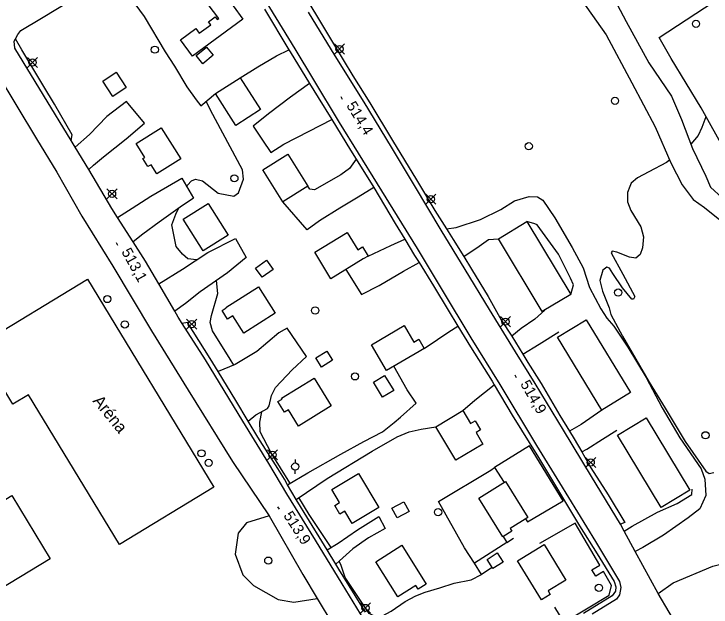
# Model space of a CAD drawing. Extents: x 347312 to 350503, y 6073086 to 6076432.
# Drawn here: x 349011.5 to 349205.5, y 6075010.1 to 6075175 of the extents above; entities that cross this region are included whole.
import ezdxf

# ---------------------------------------------------------------- set-up
doc = ezdxf.new("R2010")
doc.units = 0
for name, color, linetype in [('Level 19', 7, 'Continuous'), ('Level 2', 7, 'Continuous'), ('Level 21', 7, 'Continuous'), ('Level 22', 7, 'Continuous'), ('Level 3', 7, 'Continuous'), ('Level 31', 7, 'Continuous'), ('Level 36', 7, 'Continuous'), ('Level 37', 7, 'Continuous'), ('Level 52', 7, 'Continuous'), ('Level 56', 7, 'Continuous')]:
    doc.layers.add(name, color=color, linetype=linetype)

msp = doc.modelspace()

# ---------------------------------------------------------------- linework, layer by layer
at = {"layer": 'Level 19'}
for points in [[(349039.39, 6075186.17), (349042.84, 6075181.1), (349047.72, 6075174.31), (349053.65, 6075164.43), (349056.2, 6075160.45), (349059.59, 6075154.72), (349062.26, 6075151.14), (349063.51, 6075149.44), (349067.6, 6075152.85)], [(349209.6, 6075136.54), (349202.71, 6075148.87), (349194.37, 6075162.59), (349191.02, 6075168.47), (349208.81, 6075180.12)], [(349074.48, 6075157.27), (349079.36, 6075160.32), (349084.57, 6075163.34), (349088.06, 6075165)], [(349093.79, 6075155.68), (349088.51, 6075151.83), (349082.34, 6075147.24), (349078.09, 6075143.8), (349080.72, 6075139.89), (349082.98, 6075136.44), (349086.65, 6075138.77), (349093.64, 6075142.37), (349099.94, 6075145.64)], [(349032.33, 6075131.73), (349033.67, 6075133), (349036.46, 6075135.29), (349042.75, 6075140.29), (349047.86, 6075144.67), (349042.81, 6075150.62), (349037.42, 6075146.53), (349032.57, 6075141.51), (349028.6, 6075138)], [(349106.72, 6075134.63), (349104.89, 6075132.03), (349102.51, 6075130.25), (349095.14, 6075126.1), (349093.9, 6075126.3), (349093.3, 6075127.09)], [(349040.39, 6075118.39), (349044.42, 6075121.02), (349049.66, 6075124.37), (349054.26, 6075127.03), (349058.25, 6075129.33), (349061.49, 6075123.79), (349057.81, 6075121.3), (349051.93, 6075117.09), (349047.43, 6075113.75), (349044.71, 6075111.64)], [(349111.62, 6075126.78), (349107.34, 6075124.02), (349102.18, 6075120.96), (349096.56, 6075117.44), (349093.09, 6075114.97), (349086.34, 6075122.72)], [(349131.86, 6075115.29), (349134.57, 6075115.67), (349141.35, 6075117.87), (349146.98, 6075120.64), (349150.77, 6075123.08), (349154.87, 6075124.24), (349157.2, 6075124.15), (349158.73, 6075123.22), (349162.01, 6075118.35), (349166.81, 6075110.11), (349169.93, 6075104.42), (349171.71, 6075098.91), (349174.86, 6075093.02), (349176.52, 6075090.38), (349178.42, 6075088.22), (349182.35, 6075082.39), (349187.44, 6075073.88), (349191.93, 6075065.47), (349196.79, 6075057.15), (349202.78, 6075048.56), (349203.75, 6075045.66), (349204.01, 6075041.08), (349202.33, 6075037.38), (349199.11, 6075034.89), (349192.28, 6075030.04), (349186.48, 6075026.67), (349184.42, 6075025.55)], [(349166.44, 6075096.98), (349167.21, 6075099.69), (349166.38, 6075101.51), (349163.05, 6075108.17), (349157.14, 6075116.39), (349156.42, 6075116.62), (349154.21, 6075117.27)], [(349051.84, 6075099.94), (349058.39, 6075104.08), (349065.47, 6075108.68), (349073.14, 6075112.56), (349076.15, 6075107.29), (349070.92, 6075102.98), (349063.3, 6075097.77), (349059.23, 6075094.48), (349056.29, 6075092.32)], [(349110.06, 6075107.69), (349116.35, 6075110.63), (349120.29, 6075112.34)], [(349136.69, 6075107.56), (349141, 6075110.48), (349143.55, 6075112.31), (349146.32, 6075112.52)], [(349103.86, 6075103.92), (349108.26, 6075097.01), (349113.11, 6075099.52), (349119.91, 6075103.49), (349124.26, 6075105.86)], [(349159.26, 6075092.66), (349156.49, 6075090.17), (349152.64, 6075087.53), (349150.02, 6075085.4)], [(349125.69, 6075082), (349129.38, 6075084.45), (349132.55, 6075086.62), (349135.06, 6075088.19)], [(349076.7, 6075061.82), (349078.86, 6075063.53), (349082.1, 6075065.27), (349082.58, 6075066.06), (349083.15, 6075068.92), (349084.29, 6075071.1), (349088.96, 6075076.03), (349092.93, 6075079.77), (349087.55, 6075087.68), (349086.74, 6075087.16), (349085.26, 6075086.3), (349079.09, 6075081.17), (349073.05, 6075077.52), (349068.39, 6075075.58)], [(349153.1, 6075080.38), (349157.65, 6075083.23), (349163.18, 6075086.63)], [(349087.67, 6075044.12), (349093.34, 6075047.46), (349102.49, 6075052.6), (349108.92, 6075056.13), (349114.04, 6075058.86), (349117.33, 6075061.43), (349119.12, 6075062.9), (349123.44, 6075066.77), (349120.97, 6075070.46), (349117.26, 6075077.07)], [(349136.42, 6075064.75), (349139.74, 6075067.65), (349145.15, 6075071.89)], [(349175.12, 6075064.87), (349169.38, 6075060.87), (349166.12, 6075059.01)], [(349090.08, 6075040.04), (349098.71, 6075045.82), (349111.22, 6075053.44), (349118.19, 6075057.39), (349121.53, 6075058.81), (349124.82, 6075059.57), (349128.89, 6075060.21)], [(349169.51, 6075053.25), (349170.93, 6075053.98), (349175.29, 6075056.82), (349179.26, 6075059.31)], [(349181.32, 6075031.21), (349183.55, 6075032.63), (349190.59, 6075036.51), (349196.07, 6075038.93), (349200.11, 6075041.42), (349200.24, 6075042.9)], [(349098.66, 6075025.97), (349101.73, 6075027.9), (349107.11, 6075031.59), (349113.06, 6075035.31), (349114.82, 6075031.93), (349110.2, 6075029.32), (349105.79, 6075026.28), (349103.08, 6075023.74), (349101.11, 6075021.99)], [(349110.51, 6075006.68), (349112.84, 6075006.96), (349116.52, 6075008.99), (349120.41, 6075011.67), (349123.34, 6075013.23), (349125.98, 6075014.23), (349130.07, 6075015.47), (349133.99, 6075016.75), (349138.78, 6075017.7), (349141.58, 6075019.12)]]:
    msp.add_lwpolyline(points, dxfattribs=at)
at = {"layer": 'Level 2'}
for points in [[(349059.63, 6075126.97), (349059.79, 6075127.4), (349060.92, 6075128.58), (349062.08, 6075129.1), (349063.98, 6075128.64), (349068.39, 6075125.15), (349072.69, 6075124.34), (349074.01, 6075125.3), (349075.41, 6075129.09), (349075.09, 6075131.66), (349066.19, 6075148.23), (349066.19, 6075148.23), (349065.06, 6075150.73)], [(349204.08, 6075146.43), (349202.88, 6075143.41), (349201.86, 6075141.18), (349199.89, 6075138.83), (349199.85, 6075138.8)], [(349193.97, 6075134.38), (349193.07, 6075133.68), (349188.2, 6075131.08), (349185.06, 6075129.44), (349183.23, 6075127.98), (349182.88, 6075127), (349182.27, 6075125.39), (349182.24, 6075122.81), (349183.16, 6075120.37), (349185.96, 6075115.79), (349186.72, 6075113.07), (349186.37, 6075109.93), (349185.81, 6075108.1)], [(349062.37, 6075106.67), (349059.94, 6075106.91), (349058.4, 6075108.22), (349056.64, 6075110.33), (349055.5, 6075116.34), (349056.54, 6075119.29), (349057.31, 6075120.94)], [(349185.81, 6075108.1), (349184.52, 6075107.12), (349182.81, 6075107.38), (349179.29, 6075108.78), (349178.01, 6075109.02), (349177.69, 6075108.61), (349180.9, 6075102.63), (349184.32, 6075096.42), (349183.9, 6075095.66), (349183.47, 6075095.69), (349180.87, 6075098.82), (349178.17, 6075102.82), (349177.26, 6075104.32), (349176.48, 6075104.59), (349175.34, 6075103.74), (349174.5, 6075100.85), (349175.32, 6075097.92), (349177.1, 6075093.26), (349177.63, 6075091.42), (349180.84, 6075085.44), (349188.3, 6075072.62), (349192.73, 6075065.4), (349198.32, 6075056.09), (349203.99, 6075047.92), (349204.96, 6075047.27), (349206.27, 6075047.47)], [(349072.67, 6075077.36), (349071.7, 6075078.99), (349066.8, 6075086.9), (349066.14, 6075089.25), (349066.46, 6075091.14), (349068.27, 6075097.25), (349067.92, 6075100.93)], [(349088.34, 6075044.51), (349088.29, 6075044.59), (349083.13, 6075052.95), (349080.05, 6075058.79), (349079.95, 6075061.54), (349080.47, 6075064.4)], [(349099.77, 6075026.67), (349093.65, 6075035.84), (349090.79, 6075040.52)], [(349112.84, 6075006.96), (349110.34, 6075008.29), (349103.71, 6075018.35), (349102.46, 6075021.95), (349102.01, 6075022.79)]]:
    msp.add_lwpolyline(points, dxfattribs=at)
at = {"layer": 'Level 21'}
for points in [[(349138.36, 6075246.77), (349138.8, 6075245.14), (349142.78, 6075238.6), (349150.24, 6075226.65), (349156.68, 6075215.85), (349161.32, 6075208.05), (349170.25, 6075193.15), (349175.45, 6075185.04), (349175.98, 6075184.22), (349181.91, 6075172.94), (349188.2, 6075161.42), (349194.46, 6075152.12), (349197.23, 6075145.67), (349200.31, 6075137.58), (349204.08, 6075129.93), (349205.3, 6075126.8), (349208.62, 6075123.88), (349210.81, 6075122.07), (349215.12, 6075119.23), (349217.88, 6075118.43), (349222, 6075117.64), (349229.97, 6075117.37), (349238.17, 6075116.83)], [(349128.46, 6075240.46), (349130.58, 6075240.18), (349132.01, 6075239.09), (349134.17, 6075235.85), (349142.14, 6075223.11), (349146.99, 6075215.24), (349155.29, 6075201.73), (349160.35, 6075193.52), (349166.68, 6075182.95), (349176.32, 6075169.21), (349183.43, 6075155.87), (349189.98, 6075143.59), (349194.29, 6075133.64), (349197.45, 6075127.45), (349200.47, 6075123.44), (349203.71, 6075121.18), (349207.46, 6075118.1), (349211.69, 6075114.81), (349217.07, 6075112.49), (349222.55, 6075112.24), (349226.37, 6075112.72), (349228.81, 6075113.41), (349233.08, 6075113.89), (349239.16, 6075113.46)], [(349071.12, 6075195.41), (349080.85, 6075179.76), (349089.67, 6075165.29), (349094.92, 6075156.69), (349102.06, 6075144.79), (349112.55, 6075127.77), (349123.69, 6075109.79), (349130.67, 6075098.18), (349138.67, 6075084.99), (349146.68, 6075071.97), (349156.94, 6075055.06), (349163.35, 6075044.6), (349173.32, 6075028.31), (349180, 6075017.18), (349180.43, 6075015.57), (349180.01, 6075013.53), (349179.16, 6075012.28), (349172.43, 6075008.13)], [(349109.02, 6075006.58), (349102.87, 6075016.51), (349095.4, 6075028.68), (349087.45, 6075041.61), (349082.44, 6075050), (349075.25, 6075061.74), (349064.83, 6075078.82), (349058.35, 6075088.95), (349057.23, 6075090.7), (349056.29, 6075092.32), (349051.84, 6075099.94), (349048.16, 6075106.26), (349044.71, 6075111.64), (349040.39, 6075118.39), (349038.76, 6075120.95), (349032.33, 6075131.73), (349028.6, 6075138), (349027.48, 6075139.81), (349019.74, 6075152.4), (349011.75, 6075165.48), (349011.55, 6075167.46), (349011.93, 6075168.1), (349012.66, 6075169.32), (349013.49, 6075170.41), (349019.16, 6075173.81), (349033.06, 6075182.26)], [(349199.93, 6074998.26), (349190.82, 6075013.88), (349184.42, 6075025.55), (349181.32, 6075031.21), (349180.25, 6075033.15), (349172.24, 6075046.44), (349164.47, 6075059.26), (349156.55, 6075072.27), (349151.06, 6075081.07), (349143.89, 6075092.82), (349137.03, 6075103.91), (349130.44, 6075114.86), (349123.02, 6075127.27), (349116.57, 6075137.97), (349109.02, 6075150.44), (349100.94, 6075163.38), (349093.53, 6075175.51)], [(349006.74, 6075158.47), (349017.8, 6075140.24), (349023.45, 6075130.97), (349030.43, 6075118.75), (349039.03, 6075104.85), (349049.76, 6075086.94), (349059.98, 6075070.37), (349072.3, 6075050.55), (349082.5, 6075035.46), (349091.89, 6075019.17), (349095.91, 6075012.51), (349104.64, 6074998.02)]]:
    msp.add_lwpolyline(points, dxfattribs=at)
at = {"layer": 'Level 22'}
for points in [[(349091.92, 6075180.9), (349095.45, 6075174.99), (349100.47, 6075166.66), (349105.82, 6075157.84), (349110.57, 6075150.29), (349116.88, 6075139.84), (349123.52, 6075128.92), (349128.63, 6075120.39), (349131.86, 6075115.29), (349133.78, 6075112.27), (349136.69, 6075107.56), (349138.88, 6075104.03), (349143.45, 6075096.43), (349147.19, 6075089.81), (349150.02, 6075085.4), (349153.1, 6075080.38), (349154.49, 6075078.1), (349158.22, 6075072.24), (349163.46, 6075063.38), (349166.12, 6075059.01), (349167.42, 6075056.88), (349169.51, 6075053.25), (349172.06, 6075048.83), (349176.87, 6075041.3), (349181.46, 6075033.59), (349180.25, 6075033.15)], [(349081.2, 6075176.31), (349088.06, 6075165), (349088.39, 6075164.45), (349093.79, 6075155.68), (349096.21, 6075151.74), (349099.94, 6075145.64), (349105.14, 6075137.15), (349106.72, 6075134.63), (349111.62, 6075126.78), (349117.6, 6075116.75), (349120.29, 6075112.34), (349123.01, 6075107.86), (349124.26, 6075105.86), (349128.26, 6075099.45), (349132.36, 6075092.67), (349135.06, 6075088.19), (349138.52, 6075082.44), (349144.56, 6075072.88), (349145.15, 6075071.89), (349150.12, 6075063.45), (349157.45, 6075051.7), (349163.89, 6075041.04), (349168.92, 6075032.7), (349173.79, 6075024.93), (349178.5, 6075017.16), (349178.95, 6075015.71), (349178.92, 6075014.47), (349177.99, 6075013.23), (349170.04, 6075008.27)], [(349027.48, 6075139.81), (349027.7, 6075141.38), (349022.85, 6075149.95), (349019.87, 6075154.81), (349013.72, 6075165.05), (349011.93, 6075168.1)], [(349109.3, 6075008.68), (349101.97, 6075020.59), (349101.11, 6075021.99), (349098.66, 6075025.97), (349092.25, 6075036.37), (349091.27, 6075038.03), (349090.08, 6075040.04), (349087.67, 6075044.12), (349086.78, 6075045.63), (349084.99, 6075048.65), (349079.39, 6075057.3), (349076.7, 6075061.82), (349073.3, 6075067.54), (349068.39, 6075075.58), (349066.17, 6075079.2), (349059.81, 6075089.22), (349058.35, 6075088.95)], [(349190.82, 6075013.88), (349194.93, 6075016.82), (349206.01, 6075021.45), (349212.9, 6075023.23), (349219.87, 6075024), (349228.64, 6075024.32), (349232.8, 6075025.48), (349238.44, 6075026.58), (349243.22, 6075026.89), (349248.41, 6075027.08), (349255.29, 6075027.03), (349259.11, 6075026.77), (349263.41, 6075026.75), (349271.43, 6075028.05), (349277.48, 6075030.18), (349281.65, 6075032.49), (349289.9, 6075036.41), (349292.72, 6075038.17)]]:
    msp.add_lwpolyline(points, dxfattribs=at)
at = {"layer": 'Level 3'}
for p, q in [((349102.44, 6075152.03), (349102.86, 6075151.35)), ((349039.97, 6075111.45), (349040.36, 6075110.75)), ((349150.9, 6075074.66), (349151.3, 6075073.96)), ((349084.88, 6075037.99), (349085.31, 6075037.31))]:
    msp.add_line(p, q, dxfattribs=at)
at = {"layer": 'Level 31'}
for points in [[(349075.24, 6075173.55), (349061.23, 6075163.24), (349057.89, 6075167.78), (349062.16, 6075170.92), (349063.1, 6075169.64), (349066.28, 6075171.98), (349065.67, 6075172.81), (349067.55, 6075174.18), (349068.11, 6075173.42), (349068.53, 6075173.73), (349064.13, 6075179.71), (349068.67, 6075183.05), (349072.8, 6075177.44), (349072.53, 6075177.24), (349075.24, 6075173.55)], [(349066.96, 6075163.53), (349064.08, 6075161.18), (349062.22, 6075163.44), (349065.1, 6075165.8), (349066.96, 6075163.53)], [(349039.07, 6075152.08), (349036.25, 6075156.33), (349039.97, 6075158.8), (349042.79, 6075154.55), (349039.07, 6075152.08)], [(349073.25, 6075144.03), (349067.6, 6075152.85), (349074.48, 6075157.27), (349080.14, 6075148.45), (349073.25, 6075144.03)], [(349045.51, 6075138.94), (349052.52, 6075143.35), (349057.95, 6075134.72), (349051.28, 6075130.52), (349049.67, 6075133.08), (349048.83, 6075132.55), (349047.41, 6075134.81), (349047.91, 6075135.12), (349045.51, 6075138.94)], [(349086.34, 6075122.72), (349080.74, 6075131.65), (349087.7, 6075136.02), (349093.3, 6075127.09), (349086.34, 6075122.72)], [(349065.57, 6075122.28), (349071.11, 6075113.52), (349064.18, 6075109.14), (349058.64, 6075117.9), (349065.57, 6075122.28)], [(349154.21, 6075117.27), (349166.44, 6075096.98), (349158.54, 6075092.23), (349146.32, 6075112.52), (349154.21, 6075117.27)], [(349095.21, 6075108.77), (349104.29, 6075114.28), (349107.23, 6075109.44), (349108.52, 6075110.22), (349110.06, 6075107.69), (349108.71, 6075106.87), (349099.69, 6075101.4), (349095.21, 6075108.77)], [(349083.63, 6075103.99), (349080.56, 6075101.78), (349078.71, 6075104.35), (349081.78, 6075106.56), (349083.63, 6075103.99)], [(349032, 6075101.3), (349067.18, 6075043.47), (349040.89, 6075027.48), (349015.54, 6075069.14), (349011.24, 6075066.52), (349001.41, 6075082.69), (349032, 6075101.3)], [(349079.56, 6075099.11), (349084.19, 6075091.81), (349075.46, 6075086.27), (349072.41, 6075091.07), (349070.98, 6075090.17), (349069.46, 6075092.56), (349070.54, 6075093.25), (349070.48, 6075093.35), (349079.56, 6075099.11)], [(349170.75, 6075089.97), (349183.09, 6075069.73), (349175.12, 6075064.87), (349162.78, 6075085.11), (349170.75, 6075089.97)], [(349111.02, 6075083.02), (349120.1, 6075088.34), (349122.79, 6075083.75), (349124.19, 6075084.57), (349125.69, 6075082), (349124.29, 6075081.18), (349115.21, 6075075.86), (349111.02, 6075083.02)], [(349100.16, 6075078.72), (349097.12, 6075076.84), (349095.54, 6075079.4), (349098.58, 6075081.28), (349100.16, 6075078.72)], [(349117.19, 6075070.29), (349114.07, 6075068.42), (349111.55, 6075072.63), (349114.67, 6075074.5), (349117.19, 6075070.29)], [(349086.02, 6075068.15), (349095.08, 6075073.72), (349099.8, 6075066.04), (349090.66, 6075060.43), (349087.9, 6075064.92), (349086.81, 6075064.25), (349084.99, 6075067.21), (349086.16, 6075067.92), (349086.02, 6075068.15)], [(349134.5, 6075050.9), (349128.89, 6075060.21), (349136.42, 6075064.75), (349138.59, 6075061.15), (349139.83, 6075061.9), (349141.35, 6075059.38), (349140.1, 6075058.62), (349142.02, 6075055.43), (349134.5, 6075050.9)], [(349187.43, 6075062.68), (349199.6, 6075042.56), (349191.63, 6075037.74), (349179.46, 6075057.86), (349187.43, 6075062.68)], [(349103.58, 6075036.72), (349102.25, 6075035.93), (349100.81, 6075038.33), (349102.14, 6075039.13), (349099.97, 6075042.75), (349107.44, 6075047.22), (349113.07, 6075037.82), (349105.6, 6075033.34), (349103.58, 6075036.72)], [(349148.33, 6075044.97), (349154.48, 6075035.03), (349149.55, 6075031.98), (349150.04, 6075031.2), (349147.52, 6075029.64), (349140.89, 6075040.36), (349148.33, 6075044.97)], [(349121.47, 6075036.63), (349118.12, 6075034.87), (349116.67, 6075037.63), (349120.02, 6075039.39), (349121.47, 6075036.63)], [(349118.3, 6075012.96), (349112.18, 6075022.69), (349119.45, 6075027.28), (349126.26, 6075016.47), (349124.01, 6075015.05), (349123.33, 6075016.13), (349118.3, 6075012.96)], [(349159.03, 6075027.47), (349165.05, 6075017.58), (349160.14, 6075014.59), (349160.76, 6075013.57), (349158.28, 6075012.06), (349151.64, 6075022.96), (349159.03, 6075027.47)], [(349147.62, 6075022.56), (349144.8, 6075020.78), (349143.19, 6075023.36), (349146.01, 6075025.13), (349147.62, 6075022.56)]]:
    msp.add_lwpolyline(points, dxfattribs=at)
at = {"layer": 'Level 36'}
for p, q in [((349100.72, 6075163.84), (349103.54, 6075166.66)), ((349100.72, 6075166.66), (349103.54, 6075163.84)), ((349015.28, 6075160.08), (349018.1, 6075162.9)), ((349015.28, 6075162.9), (349018.1, 6075160.08)), ((349037.42, 6075123.59), (349040.24, 6075126.41)), ((349037.42, 6075126.41), (349040.24, 6075123.59)), ((349126.13, 6075122.08), (349128.95, 6075124.9)), ((349126.13, 6075124.9), (349128.95, 6075122.08)), ((349059.58, 6075087.36), (349062.4, 6075090.18)), ((349059.58, 6075090.18), (349062.4, 6075087.36)), ((349146.89, 6075088.03), (349149.71, 6075090.85)), ((349146.89, 6075090.85), (349149.71, 6075088.03)), ((349082.06, 6075051.03), (349084.88, 6075053.85)), ((349082.06, 6075053.85), (349084.88, 6075051.03)), ((349089.79, 6075051.14), (349089.79, 6075050.14)), ((349170.6, 6075048.89), (349173.42, 6075051.71)), ((349170.6, 6075051.71), (349173.42, 6075048.89)), ((349089.79, 6075047.14), (349089.79, 6075048.14)), ((349107.96, 6075008.43), (349110.78, 6075011.25)), ((349107.96, 6075011.25), (349110.78, 6075008.43))]:
    msp.add_line(p, q, dxfattribs=at)
for centre in [(349201.3, 6075172.26), (349050.73, 6075165.07), (349102.13, 6075165.25), (349016.69, 6075161.49), (349178.76, 6075150.85), (349154.77, 6075138.22), (349072.86, 6075129.3), (349038.83, 6075125), (349127.54, 6075123.49), (349179.65, 6075097.54), (349037.51, 6075095.73), (349095.35, 6075092.56), (349148.3, 6075089.44), (349042.39, 6075088.67), (349060.99, 6075088.77), (349106.42, 6075074.23), (349203.95, 6075057.85), (349063.71, 6075052.84), (349083.47, 6075052.44), (349065.71, 6075050.17), (349172.01, 6075050.3), (349089.79, 6075049.15), (349129.54, 6075036.47), (349082.3, 6075023.01), (349174.29, 6075015.44), (349109.37, 6075009.84)]:
    msp.add_circle(centre, 1, dxfattribs=at)
at = {"layer": 'Level 37'}
for points in [[(349153.9, 6075034.67), (349154.44, 6075033.83), (349164.31, 6075039.65), (349154.99, 6075054.88), (349145.28, 6075048.88)], [(349144.62, 6075021.07), (349141.58, 6075019.12), (349139.65, 6075022.28), (349136.86, 6075026.55), (349129.64, 6075039.41), (349144.2, 6075048.19), (349145.28, 6075048.88), (349147.92, 6075044.71)], [(349161.96, 6075010.02), (349164.51, 6075005.77), (349177.14, 6075013.42), (349177.79, 6075016.09), (349175.57, 6075019.94), (349173.45, 6075018.68), (349172.29, 6075020.44), (349174.5, 6075021.77), (349167.71, 6075033.41), (349157.77, 6075027.76)], [(349147.69, 6075029.74), (349148.65, 6075028.04), (349139.65, 6075022.28)], [(349148.65, 6075028.04), (349150.52, 6075029.24)]]:
    msp.add_lwpolyline(points, dxfattribs=at)
at = {"layer": 'Level 52'}
msp.add_lwpolyline([(349082.5, 6075035.46), (349076.23, 6075033.54), (349073.93, 6075030.67), (349073.09, 6075024.76), (349075.24, 6075019.08), (349078.2, 6075016.07), (349085.04, 6075012.21), (349089.43, 6075011.48), (349095.91, 6075012.51)], dxfattribs=at)
at = {"layer": 'Level 56'}
msp.add_lwpolyline([(349001.5, 6075011.38), (348991.19, 6075029.03), (349010.92, 6075041.09), (349021.61, 6075023.53), (349001.5, 6075011.38)], dxfattribs=at)

# ---------------------------------------------------------------- texts
at = {"layer": 'Level 3'}
for s, rotation, p in [('514,4', 301.4315, (349103.91, 6075149.56)), ('513,1', 298.9879, (349041.34, 6075108.91)), ('514,9', 300.0656, (349152.31, 6075072.14)), ('513,9', 302.7109, (349086.4, 6075035.55))]:
    msp.add_text(s, height=3, rotation=rotation, dxfattribs=at).set_placement(p)
at = {"layer": 'Level 31'}
msp.add_text('Aréna', height=3.33, rotation=309.1656, dxfattribs=at).set_placement((349033.29, 6075067.33))

doc.saveas('drawing.dxf')
